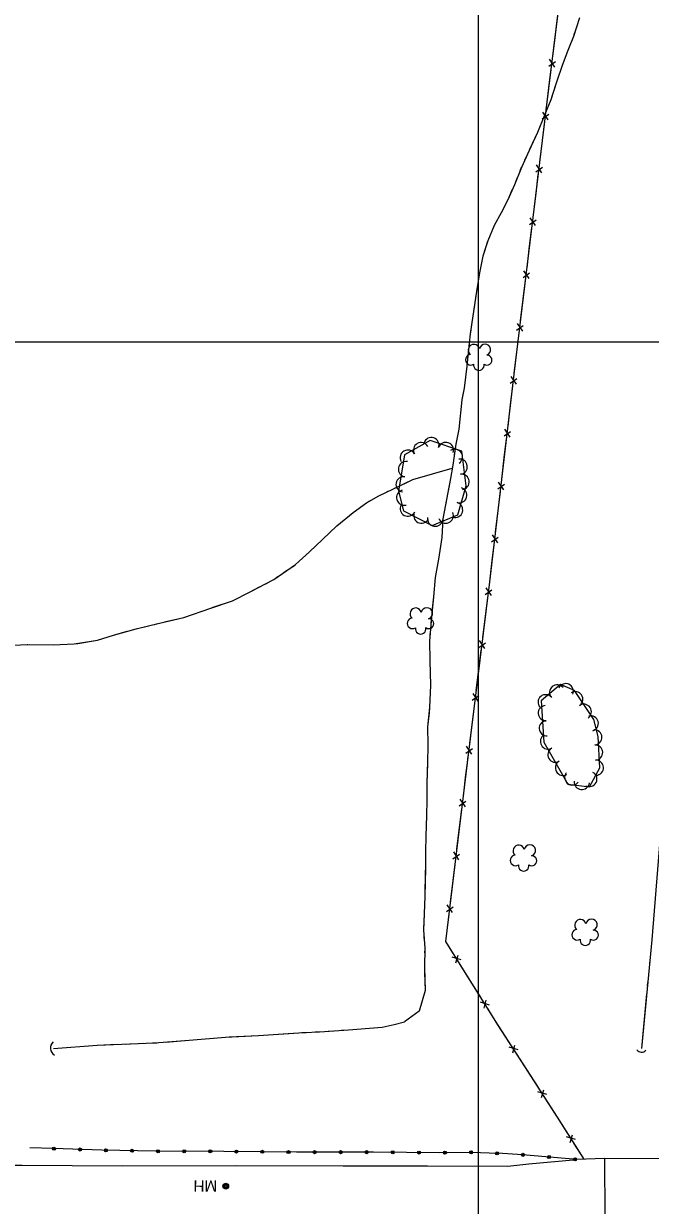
# Model space of a CAD drawing. Extents: x 353423 to 364002, y 127000 to 201942.
# Drawn here: x 360761 to 361090, y 137546 to 138167 of the extents above; entities that cross this region are included whole.
import ezdxf

# ---------------------------------------------------------------- set-up
doc = ezdxf.new("R2010")
doc.units = 0
for name, color, linetype in [('E_DTM_SlopeBottom', 7, 'Continuous'), ('E_DTM_SlopeTop', 7, 'Continuous'), ('E_FEN_Generic', 7, 'Continuous'), ('E_LAND_TreeLine', 7, 'Continuous'), ('E_MISCPROP', 7, 'Continuous'), ('E_STRUCT_WingWall', 7, 'Continuous'), ('E_UTL_ETransformer', 7, 'Continuous')]:
    doc.layers.add(name, color=color, linetype=linetype)

msp = doc.modelspace()

# ---------------------------------------------------------------- linework, layer by layer
at = {"layer": 'E_DTM_SlopeBottom'}
for p, q in [((361036.84, 138144.95), (361040.34, 138147.34)), ((361040.04, 138144.38), (361037.27, 138148.48)), ((361033.42, 138117.19), (361036.92, 138119.6)), ((361036.63, 138116.63), (361033.85, 138120.73)), ((361030.07, 138089.43), (361033.56, 138091.84)), ((361033.27, 138088.87), (361030.49, 138092.97)), ((361029.91, 138061.11), (361027.14, 138065.21)), ((361026.71, 138061.67), (361030.2, 138064.08)), ((361023.35, 138033.91), (361026.85, 138036.32)), ((361026.56, 138033.35), (361023.78, 138037.45)), ((361023.2, 138005.59), (361020.42, 138009.69)), ((361019.99, 138006.15), (361023.49, 138008.56)), ((361016.65, 137978.39), (361020.14, 137980.8)), ((361019.86, 137977.84), (361017.06, 137981.92)), ((361016.58, 137950.07), (361013.79, 137954.15)), ((361013.38, 137950.62), (361016.86, 137953.03)), ((361010.1, 137922.85), (361013.59, 137925.26)), ((361013.31, 137922.3), (361010.52, 137926.38)), ((361010.04, 137894.53), (361007.25, 137898.61)), ((361006.83, 137895.08), (361010.32, 137897.49)), ((361003.52, 137867.32), (361007.03, 137869.72)), ((361006.73, 137866.75), (361003.96, 137870.85)), ((361000.09, 137839.57), (361003.6, 137841.96)), ((361003.3, 137839), (361000.53, 137843.1)), ((360996.67, 137811.82), (361000.17, 137814.21)), ((360999.87, 137811.25), (360997.1, 137815.35)), ((360993.24, 137784.07), (360996.74, 137786.46)), ((360996.44, 137783.5), (360993.67, 137787.6)), ((360989.87, 137756.31), (360993.36, 137758.71)), ((360993.08, 137755.75), (360990.3, 137759.84)), ((360986.51, 137728.55), (360990.01, 137730.95)), ((360989.72, 137727.99), (360986.94, 137732.08)), ((360983.16, 137700.79), (360986.65, 137703.19)), ((360986.36, 137700.23), (360983.58, 137704.32)), ((360990.88, 137675.41), (360986.15, 137676.85)), ((360988.03, 137673.83), (360989.24, 137677.9)), ((361005.71, 137651.7), (361000.97, 137653.14)), ((361002.86, 137650.12), (361004.07, 137654.19)), ((361017.93, 137626.55), (361019.08, 137630.63)), ((361020.75, 137628.17), (361016, 137629.54)), ((361035.91, 137604.67), (361031.16, 137606.04)), ((361033.09, 137603.05), (361034.24, 137607.14)), ((361050.95, 137581.08), (361046.21, 137582.5)), ((361048.11, 137579.49), (361049.31, 137583.56))]:
    msp.add_line(p, q, dxfattribs=at)
for points in [[(361055.43, 137570.71), (361041.49, 137592.81), (361008.71, 137643.6), (360982.78, 137685.08), (360994.11, 137778.85), (361005.87, 137874.02), (361018.71, 137983), (361035.66, 138123.13), (361049.58, 138235.89), (361086.2, 138550.05)], [(361040.37, 138161.27), (361041.59, 138171.19)], [(361038.97, 138150), (361040.37, 138161.27)], [(361036.94, 138133.52), (361038.16, 138143.44)], [(361035.55, 138122.24), (361035.66, 138123.13), (361036.94, 138133.52)], [(361033.56, 138105.77), (361034.76, 138115.69)], [(361032.19, 138094.49), (361033.56, 138105.77)], [(361030.2, 138078.01), (361031.4, 138087.93)], [(361028.84, 138066.73), (361030.2, 138078.01)], [(361026.84, 138050.25), (361028.04, 138060.17)], [(361025.48, 138038.97), (361026.84, 138050.25)], [(361023.48, 138022.49), (361024.68, 138032.41)], [(361022.12, 138011.21), (361023.48, 138022.49)], [(361020.12, 137994.73), (361021.33, 138004.65)], [(361018.76, 137983.45), (361020.12, 137994.73)], [(361016.82, 137966.96), (361017.99, 137976.89)], [(361015.49, 137955.68), (361016.82, 137966.96)], [(361013.54, 137939.19), (361014.72, 137949.12)], [(361012.22, 137927.91), (361013.54, 137939.19)], [(361010.27, 137911.42), (361011.44, 137921.35)], [(361008.94, 137900.14), (361010.27, 137911.42)], [(361007, 137883.65), (361008.17, 137893.58)], [(361005.66, 137872.37), (361005.87, 137874.02), (361007, 137883.65)], [(361003.63, 137855.89), (361004.85, 137865.81)], [(361002.23, 137844.62), (361003.63, 137855.89)], [(361000.2, 137828.14), (361001.42, 137838.06)], [(360998.81, 137816.87), (361000.2, 137828.14)], [(360996.77, 137800.39), (360998, 137810.31)], [(360995.38, 137789.11), (360996.77, 137800.39)], [(360993.36, 137772.64), (360994.11, 137778.85), (360994.57, 137782.56)], [(360992, 137761.36), (360993.36, 137772.64)], [(360990, 137744.88), (360991.2, 137754.8)], [(360988.64, 137733.6), (360990, 137744.88)], [(360986.65, 137717.12), (360987.85, 137727.04)], [(360985.28, 137705.84), (360986.65, 137717.12)], [(360983.29, 137689.36), (360984.49, 137699.28)], [(360986.52, 137679.1), (360982.78, 137685.08), (360983.29, 137689.36)], [(360995.32, 137665.03), (360990.02, 137673.5)], [(361001.34, 137655.39), (360995.32, 137665.03)], [(361010.17, 137641.34), (361008.71, 137643.6), (361004.84, 137649.79)], [(361016.34, 137631.79), (361010.17, 137641.34)], [(361025.34, 137617.84), (361019.92, 137626.24)], [(361031.5, 137608.3), (361025.34, 137617.84)], [(361040.5, 137594.35), (361035.08, 137602.75)], [(361046.57, 137584.75), (361041.49, 137592.81), (361040.5, 137594.35)], [(361055.43, 137570.71), (361050.1, 137579.16)], [(361066.19, 137571.13), (361051.71, 137570.56)], [(361066.34, 137540.59), (361276.42, 137539.87), (361276.59, 137570.82), (361066.19, 137571.13), (361066.34, 137540.59)]]:
    msp.add_lwpolyline(points, dxfattribs=at)
for centre, radius, start, end in [((360779.43, 137629.08), 4.36, 132.56224, 238.80181), ((361085.66, 137629.82), 2.93, 212.88001, 319.11957)]:
    msp.add_arc(centre, radius, start, end, dxfattribs=at)
at = {"layer": 'E_DTM_SlopeTop'}
msp.add_lwpolyline([(360159.28, 137568.54), (360191.15, 137568.48), (360230.62, 137568.61), (360271.3, 137568.64), (360312.71, 137568.82), (360343.3, 137568.82), (360393.36, 137568.54), (360438.14, 137568.26), (360484.83, 137568.33), (360530.81, 137568.18), (360575.66, 137567.95), (360620.67, 137567.81), (360666.87, 137567.71), (360714.14, 137567.49), (360760.22, 137567.56), (360812.73, 137567.28), (360872.96, 137567.37), (360928.94, 137567.23), (360973.25, 137567.17), (361015.33, 137567.07), (361026.47, 137568.29), (361051.71, 137570.56)], dxfattribs=at)
at = {"layer": 'E_FEN_Generic'}
for points in [[(360957.89, 137921.58), (360960.6, 137911.24), (360975.67, 137903.5), (360989.09, 137909.21), (360993.45, 137924.37), (360991.2, 137942.65), (360974.53, 137948.27), (360961.02, 137940.62), (360957.89, 137921.58)], [(361050.32, 137816.84), (361042.99, 137820.05), (361032.83, 137811.43), (361034.25, 137789.76), (361046.84, 137767.63), (361058.36, 137766.24), (361063.74, 137776.24), (361062.89, 137792.69), (361060.6, 137801.61), (361050.32, 137816.84)]]:
    msp.add_lwpolyline(points, dxfattribs=at)
for centre, radius, start, end in [((360997.57, 137995.76), 2.97, 11.04419, 232.27807), ((361003.42, 137995.91), 2.97, 288.69501, 171.66827), ((360995.94, 137990.63), 2.78, 94.01508, 301.78807), ((361004.44, 137990.48), 2.61, 233.40024, 91.33284), ((361000.15, 137987.82), 2.78, 170.69209, 11.70314), ((360969.79, 137943.16), 4.03, 29.53371, 209.51838), ((360975.2, 137945.82), 4.03, 341.38833, 161.37301), ((360982.83, 137943.25), 4.03, 341.38833, 161.37301), ((360962.79, 137939.2), 4.03, 29.53371, 209.51838), ((360987.54, 137939.66), 4.03, 304.69918, 124.68386), ((360961.93, 137933.15), 4.03, 80.64689, 260.63157), ((360990.08, 137934.48), 4.03, 277.03817, 97.02285), ((360960.62, 137925.21), 4.03, 80.64689, 260.63157), ((360991.07, 137926.49), 4.03, 277.03817, 97.02285), ((360989.86, 137919.51), 4.03, 253.95598, 73.94066), ((360960.94, 137918.22), 4.03, 104.70184, 284.68651), ((360962.79, 137912.48), 4.03, 152.82249, 332.80716), ((360969.96, 137908.81), 4.03, 152.82249, 332.80716), ((360982.76, 137908.81), 4.03, 203.03144, 23.01611), ((360987.64, 137911.78), 4.03, 253.95598, 73.94066), ((360977.23, 137907.21), 4.03, 170.60442, 350.5891), ((360966.96, 137857.3), 2.97, 11.04419, 232.27807), ((360972.82, 137857.45), 2.97, 288.69501, 171.66827), ((360965.34, 137852.17), 2.78, 94.01508, 301.78807), ((360973.83, 137852.02), 2.61, 233.40024, 91.33284), ((360969.55, 137849.36), 2.78, 170.69209, 11.70314), ((361041.32, 137815.9), 3.99, 40.30059, 220.28527), ((361045.83, 137816.53), 3.99, 336.36516, 156.34984), ((361035.24, 137810.74), 3.99, 40.30059, 220.28527), ((361050.82, 137812.37), 3.99, 304.03063, 124.01531), ((361035.34, 137805.01), 3.99, 93.76034, 273.74502), ((361055.28, 137805.76), 3.99, 304.03063, 124.01531), ((361035.86, 137797.05), 3.99, 93.76034, 273.74502), ((361058.96, 137799.59), 3.99, 284.41501, 104.39969), ((361036.46, 137790.1), 3.99, 119.66153, 299.64621), ((361060.82, 137792.27), 3.99, 272.95224, 92.93692), ((361040.4, 137783.17), 3.99, 119.66153, 299.64621), ((361061.23, 137784.31), 3.99, 272.95224, 92.93692), ((361044.35, 137776.24), 3.99, 119.66153, 299.64621), ((361061.64, 137776.35), 3.99, 272.95224, 92.93692), ((361049.21, 137771.22), 3.99, 143.2551, 323.23978), ((361058.23, 137770.4), 3.99, 241.73424, 61.71892), ((361054.27, 137768.84), 3.99, 173.10505, 353.08973), ((361019.46, 137727.63), 2.78, 94.01508, 301.78807), ((361021.08, 137732.75), 2.97, 11.04419, 232.27807), ((361026.93, 137732.91), 2.97, 288.69501, 171.66827), ((361027.95, 137727.48), 2.61, 233.40024, 91.33284), ((361023.67, 137724.82), 2.78, 170.69209, 11.70314), ((361053.47, 137693.71), 2.97, 11.04419, 232.27807), ((361059.33, 137693.86), 2.97, 288.69501, 171.66827), ((361051.85, 137688.58), 2.78, 94.01508, 301.78807), ((361060.34, 137688.43), 2.61, 233.40024, 91.33284), ((361056.06, 137685.77), 2.78, 170.69209, 11.70314)]:
    msp.add_arc(centre, radius, start, end, dxfattribs=at)
at = {"layer": 'E_LAND_TreeLine'}
for p, q in [((361000, 138000), (361000, 141000)), ((361000, 136000), (361000, 139000)), ((360000, 138000), (364000, 138000)), ((360000, 138000), (363500, 138000))]:
    msp.add_line(p, q, dxfattribs=at)
at = {"layer": 'E_MISCPROP'}
msp.add_lwpolyline([(361051.71, 137570.56), (361023.1, 137573.02), (361012.55, 137573.62), (361005.54, 137573.95), (360996.45, 137574.3), (360979.56, 137574.1), (360944.89, 137574.4), (360904.42, 137574.39), (360866.15, 137574.8), (360830.19, 137574.87), (360802.16, 137575.42), (360776.62, 137576.24), (360764.18, 137576.61)], dxfattribs=at)
msp.add_lwpolyline([(361051.71, 137570.56), (361023.1, 137573.02), (361012.55, 137573.62), (361005.54, 137573.95), (360996.45, 137574.3), (360979.56, 137574.1), (360944.89, 137574.4), (360904.42, 137574.39), (360866.15, 137574.8), (360830.19, 137574.87), (360802.16, 137575.42), (360776.62, 137576.24), (360764.18, 137576.61)], dxfattribs=at)
for centre, radius in [((360776.87, 137576.23), 0.798), ((360776.87, 137576.23), 0.402), ((360790.56, 137575.79), 0.798), ((360790.56, 137575.79), 0.402), ((360804.25, 137575.37), 0.798), ((360804.25, 137575.37), 0.402), ((360817.95, 137575.11), 0.798), ((360817.95, 137575.11), 0.402), ((360831.65, 137574.87), 0.798), ((360831.65, 137574.87), 0.402), ((360845.35, 137574.84), 0.798), ((360845.35, 137574.84), 0.402), ((360859.05, 137574.82), 0.798), ((360859.05, 137574.81), 0.402), ((360872.75, 137574.73), 0.798), ((360872.75, 137574.73), 0.402), ((360886.44, 137574.58), 0.798), ((360886.44, 137574.58), 0.402), ((360900.14, 137574.44), 0.798), ((360900.14, 137574.44), 0.402), ((360913.84, 137574.39), 0.798), ((360913.84, 137574.39), 0.402), ((360927.54, 137574.39), 0.798), ((360927.54, 137574.39), 0.402), ((360941.24, 137574.4), 0.798), ((360941.24, 137574.4), 0.402), ((360954.94, 137574.31), 0.798), ((360968.64, 137574.19), 0.798), ((360982.34, 137574.13), 0.798), ((360996.04, 137574.29), 0.798), ((360954.94, 137574.31), 0.402), ((360968.64, 137574.19), 0.402), ((360982.34, 137574.13), 0.402), ((360996.04, 137574.29), 0.402), ((361009.73, 137573.75), 0.798), ((361009.73, 137573.75), 0.402), ((361023.4, 137572.99), 0.798), ((361023.4, 137572.99), 0.402), ((361037.05, 137571.82), 0.798), ((361037.05, 137571.82), 0.402), ((361050.7, 137570.65), 0.798), ((361050.7, 137570.64), 0.402)]:
    msp.add_circle(centre, radius, dxfattribs=at)
at = {"layer": 'E_STRUCT_WingWall'}
for points in [[(361085.71, 137628.77), (361091.13, 137685.89), (361096.86, 137755.51), (361103.04, 137827.44), (361109.81, 137890.16), (361116.27, 137950.77), (361122.74, 138002.44), (361129.24, 138051.98), (361135.27, 138102.7), (361140.58, 138149.64), (361146.7, 138199.68), (361152.82, 138251.45), (361158.46, 138300.63), (361161.78, 138340.51), (361164.87, 138382.44), (361168.63, 138421.31)], [(361053.05, 138170.23), (361049.82, 138160.52), (361046.93, 138153.19), (361043.98, 138145.16), (361041.12, 138136.94), (361037.91, 138127.26), (361034.69, 138119.06), (361030.92, 138110.03), (361026.59, 138100.54), (361022.5, 138091.68), (361018.83, 138082.58), (361015.38, 138074.74), (361011.95, 138067.81), (361008.28, 138061.21), (361004.79, 138053.2), (361002.33, 138045.07), (361000.5, 138036.36), (360998.92, 138026.56), (360996.99, 138013.71), (360995.64, 138004.21), (360994.59, 137994.43), (360993.85, 137987.35), (360992.37, 137975.81), (360991.14, 137969.54), (360989.63, 137954.14), (360987.99, 137946.24), (360986.48, 137935.27), (360985.24, 137928.22), (360983.86, 137920.87), (360981.17, 137907.04), (360980.67, 137897.32), (360978.9, 137885.86), (360977.27, 137876.29), (360976.24, 137866.14), (360975.27, 137855.44), (360974.18, 137843.01), (360974.42, 137832.43), (360974.82, 137819.69), (360974.26, 137807.99), (360973.23, 137797.87), (360973.4, 137788.4), (360973.25, 137778.64), (360972.75, 137768.03), (360972.85, 137759.3), (360972.64, 137751.27), (360972.24, 137740.35), (360972.15, 137732.32), (360972.05, 137723.46), (360971.82, 137708.96), (360971.37, 137699.52), (360971.07, 137690.96), (360971.7, 137681.71), (360971.56, 137671.42), (360971.95, 137659.24), (360968.84, 137648.49), (360961.1, 137642.86)], [(361050.75, 138163.31), (361050.09, 138161.33)], [(361048.6, 138157.44), (361046.93, 138153.19), (361043.98, 138145.16), (361041.12, 138136.94), (361038.48, 138128.97)], [(361038.48, 138128.97), (361037.91, 138127.26), (361034.69, 138119.06), (361030.92, 138110.03), (361026.84, 138101.09)], [(361025.09, 138097.3), (361024.22, 138095.41)], [(361022.47, 138091.62), (361021.69, 138089.69)], [(361020.14, 138085.82), (361019.36, 138083.89)], [(361017.72, 138080.05), (361015.38, 138074.74), (361011.95, 138067.81), (361008.28, 138061.21), (361004.79, 138053.2), (361004.67, 138052.82)], [(361004.67, 138052.82), (361002.33, 138045.07), (361000.5, 138036.36), (360998.92, 138026.56), (360998.43, 138023.29)], [(360997.81, 138019.16), (360997.5, 138017.1)], [(360996.89, 138012.97), (360996.59, 138010.91)], [(360996, 138006.78), (360995.71, 138004.72)], [(360995.25, 138000.57), (360994.59, 137994.43), (360993.85, 137987.35), (360992.37, 137975.81), (360991.35, 137970.61)], [(360991.35, 137970.61), (360991.14, 137969.54), (360989.63, 137954.14), (360987.99, 137946.24), (360987.23, 137940.69)], [(360986.66, 137936.56), (360986.48, 137935.27), (360986.35, 137934.5)], [(360743.76, 137840.22), (360763.17, 137841.16), (360776.49, 137840.97), (360787.57, 137841.35), (360799.73, 137843.43), (360808.13, 137846.06), (360820.18, 137849.39), (360832.3, 137852.27), (360845.16, 137855.29), (360859.32, 137860.19), (360870.7, 137864.01), (360880.09, 137868.69), (360892.46, 137875.23), (360903.79, 137883.09), (360911.13, 137889.71), (360918.02, 137896.2), (360925.6, 137903.34), (360934.04, 137910.48), (360941.08, 137915.55), (360947.64, 137919.19), (360955.31, 137922.88), (360960.77, 137925.44), (360965.42, 137927.71), (360986.21, 137933.74)], [(360960.89, 137925.5), (360965.42, 137927.71), (360986.21, 137933.74)], [(360985.62, 137930.39), (360985.26, 137928.34)], [(360955.89, 137923.16), (360957.56, 137923.94)], [(360984.49, 137924.24), (360984.11, 137922.19)], [(360921.94, 137899.89), (360925.6, 137903.34), (360934.04, 137910.48), (360941.08, 137915.55), (360942.76, 137916.49)], [(360945.98, 137918.27), (360947.6, 137919.17)], [(360950.91, 137920.77), (360952.57, 137921.56)], [(360983.32, 137918.1), (360981.17, 137907.04), (360980.67, 137897.32), (360979.26, 137888.22)], [(360902.17, 137881.96), (360903.79, 137883.09), (360911.13, 137889.71), (360918.02, 137896.2), (360921.94, 137899.89)], [(360979.26, 137888.22), (360978.9, 137885.86), (360977.27, 137876.29), (360976.24, 137866.14), (360975.53, 137858.25)], [(360897.63, 137878.81), (360899.14, 137879.86)], [(360888.25, 137873), (360889.88, 137873.86)], [(360893.09, 137875.66), (360894.6, 137876.71)], [(360860.59, 137860.61), (360870.7, 137864.01), (360880.09, 137868.69), (360884.99, 137871.28)], [(360835.05, 137852.92), (360845.16, 137855.29), (360859.32, 137860.19), (360860.59, 137860.61)], [(360975.16, 137854.1), (360974.97, 137852.02)], [(360789.5, 137841.68), (360799.73, 137843.43), (360808.13, 137846.06), (360815.38, 137848.06)], [(360818.93, 137849.04), (360820.18, 137849.39), (360820.71, 137849.52)], [(360824.3, 137850.37), (360826.09, 137850.79)], [(360829.67, 137851.65), (360831.47, 137852.07)], [(360974.61, 137847.87), (360974.43, 137845.79)], [(360762.83, 137841.15), (360763.17, 137841.16), (360776.49, 137840.97), (360787.57, 137841.35), (360789.5, 137841.68)], [(360974.22, 137841.63), (360974.26, 137839.54)], [(360974.36, 137835.37), (360974.42, 137832.43), (360974.82, 137819.69), (360974.26, 137807.99), (360973.97, 137805.17)], [(360973.97, 137805.17), (360973.23, 137797.87), (360973.4, 137788.4), (360973.25, 137778.64), (360973.08, 137774.99)], [(360972.88, 137770.82), (360972.78, 137768.74)], [(360972.79, 137764.57), (360972.81, 137762.49)], [(360972.82, 137758.32), (360972.77, 137756.24)], [(360972.66, 137752.07), (360972.64, 137751.27), (360972.24, 137740.35), (360972.15, 137732.32), (360972.05, 137723.46), (360972.02, 137721.84)], [(360972.02, 137721.84), (360971.82, 137708.96), (360971.37, 137699.52), (360971.1, 137691.62)], [(360971.31, 137687.46), (360971.45, 137685.38)], [(360971.7, 137681.22), (360971.67, 137679.13)], [(360971.61, 137674.96), (360971.58, 137672.88)], [(361089.95, 137673.41), (361090.14, 137675.39)], [(360971.65, 137668.71), (360971.95, 137659.24), (360968.84, 137648.49), (360961.1, 137642.86)], [(361089.38, 137667.46), (361089.57, 137669.44)], [(361088.82, 137661.51), (361089.01, 137663.49)], [(361085.71, 137628.77), (361088.44, 137657.54)], [(360776.66, 137628.89), (360799.65, 137630.63), (360829.82, 137631.79), (360847.96, 137633.27), (360867.13, 137634.84), (360884.44, 137635.69), (360905.56, 137637.11), (360919.03, 137637.8), (360931.75, 137638.71), (360942.77, 137639.46), (360949.32, 137640.14), (360955.68, 137641.4), (360961.1, 137642.86)], [(360869.03, 137634.94), (360884.44, 137635.69), (360902.54, 137636.9)], [(360907.16, 137637.19), (360909.47, 137637.31)], [(360914.1, 137637.54), (360916.41, 137637.66)], [(360921.03, 137637.94), (360923.34, 137638.11)], [(360927.96, 137638.44), (360931.75, 137638.71), (360942.77, 137639.46), (360949.32, 137640.14), (360955.68, 137641.4), (360961.1, 137642.86)], [(360776.66, 137628.89), (360799.65, 137630.63), (360810.14, 137631.04)], [(360814.77, 137631.21), (360817.08, 137631.3)], [(360821.71, 137631.48), (360824.02, 137631.57)], [(360828.65, 137631.75), (360829.82, 137631.79), (360830.96, 137631.89)], [(360835.57, 137632.26), (360847.96, 137633.27), (360867.13, 137634.84), (360869.03, 137634.94)]]:
    msp.add_lwpolyline(points, dxfattribs=at)
at = {"layer": 'E_UTL_ETransformer'}
for centre, radius in [((360867.2, 137556.54), 1.5), ((360867.2, 137556.55), 1.22), ((360867.21, 137556.56), 0.968), ((360867.23, 137556.57), 0.605)]:
    msp.add_circle(centre, radius, dxfattribs=at)

# ---------------------------------------------------------------- texts
msp.add_text('MH', height=6, rotation=179.46887, dxfattribs=at).set_placement((360862.73, 137559.56))

doc.saveas('drawing.dxf')
